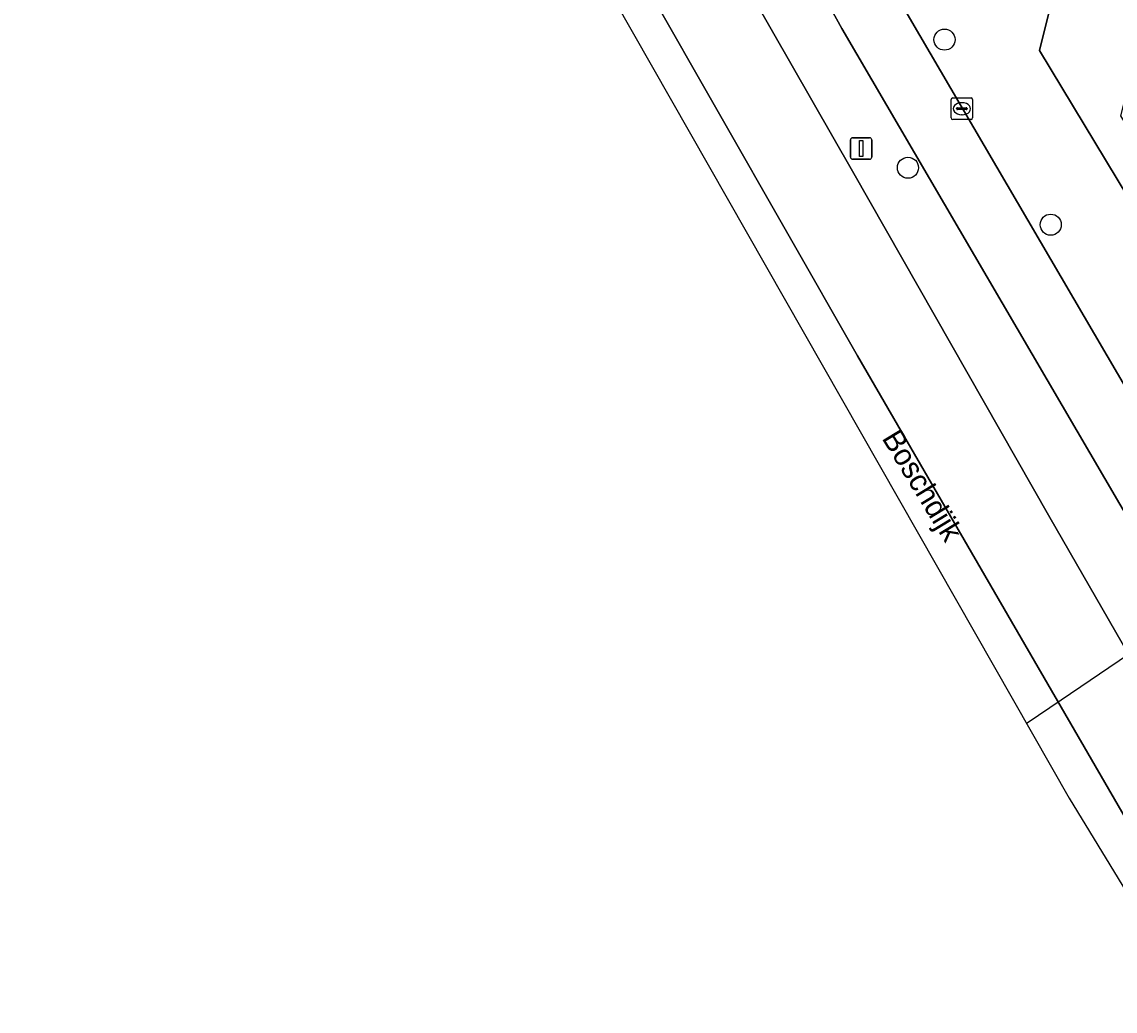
# Model space of a CAD drawing. Extents: x 157767 to 159172, y 387839 to 389425.
# Drawn here: x 158078.5 to 158129.2, y 388348.6 to 388394.5 of the extents above; entities that cross this region are included whole.
import ezdxf

# ---------------------------------------------------------------- set-up
doc = ezdxf.new("R2010")
doc.units = 0
for name, color, linetype in [('IMGEO_Berm_groen', 7, 'Continuous'), ('IMGEO_Boom', 7, 'Continuous'), ('IMGEO_Duiker', 7, 'Continuous'), ('IMGEO_Fietspad_gesloten', 7, 'Continuous'), ('IMGEO_Groenvoorziening', 7, 'Continuous'), ('IMGEO_Kolk', 7, 'Continuous'), ('IMGEO_Lichtmast', 7, 'Continuous'), ('IMGEO_Muur', 7, 'Continuous'), ('IMGEO_Openbare_ruimte_label', 7, 'Continuous'), ('IMGEO_Rijbaan_regionaal_gesloten', 7, 'Continuous')]:
    doc.layers.add(name, color=color, linetype=linetype)

msp = doc.modelspace()

# ---------------------------------------------------------------- linework, layer by layer
at = {"layer": 'IMGEO_Berm_groen'}
msp.add_lwpolyline([(158093.596, 388437.697), (158077.696, 388467.86), (158066.3, 388489.348), (158060.675, 388500), (158059.824, 388501.559), (158060.092, 388498.304), (158060.284, 388498.409), (158061.294, 388496.567), (158060.28, 388496.011), (158060.757, 388490.208), (158067.746, 388475.595), (158073.282, 388464.018), (158077.309, 388457.044), (158080.74, 388450.845), (158117.028, 388387.52), (158126.188, 388371.462), (158129.845, 388365.121), (158132.45, 388366.885), (158131.292, 388368.887), (158130.136, 388370.89), (158116.54, 388394.144), (158109.829, 388406.303), (158099.787, 388425.751)], close=True, dxfattribs=at)
at = {"layer": 'IMGEO_Boom'}
for centre in [(158121.301, 388393.627), (158119.604, 388387.683), (158126.233, 388385.041)]:
    msp.add_circle(centre, 0.489, dxfattribs=at)
at = {"layer": 'IMGEO_Duiker'}
msp.add_lwpolyline([(158125.103, 388361.908), (158125.146, 388361.937), (158126.715, 388363), (158129.845, 388365.121), (158132.45, 388366.885), (158134.936, 388368.569), (158137.301, 388370.172)], dxfattribs=at)
at = {"layer": 'IMGEO_Fietspad_gesloten'}
msp.add_lwpolyline([(158077.696, 388467.86), (158093.596, 388437.697), (158099.787, 388425.751), (158109.829, 388406.303), (158116.54, 388394.144), (158130.136, 388370.89), (158131.292, 388368.887), (158132.45, 388366.885), (158134.936, 388368.569), (158119.086, 388395.663), (158117.484, 388398.656), (158113.772, 388405.372), (158099.445, 388433.055), (158096.584, 388438.321), (158064.182, 388500)], dxfattribs=at)
at = {"layer": 'IMGEO_Groenvoorziening'}
for points in [[(158108.113, 388434.305), (158101.745, 388435.024), (158101.62, 388435.033), (158101.495, 388435.03), (158101.37, 388435.016), (158101.248, 388434.991), (158101.127, 388434.956), (158101.011, 388434.909), (158100.899, 388434.853), (158100.793, 388434.787), (158100.693, 388434.711), (158100.6, 388434.627), (158100.515, 388434.535), (158100.449, 388434.45), (158099.445, 388433.055), (158113.772, 388405.372), (158117.484, 388398.656), (158119.086, 388395.663), (158134.936, 388368.569), (158152.031, 388339.346)], [(158175.446, 388314.592), (158129.494, 388390.09), (158131.254, 388397.124), (158128.726, 388401.202), (158128.931, 388400.006), (158129.021, 388397.788), (158127.944, 388397.706), (158126.885, 388397.853), (158125.71, 388393.121), (158133.951, 388379.467), (158133.376, 388377.573), (158139.588, 388367.158), (158141.543, 388366.666), (158143.57, 388363.424), (158142.99, 388361.495), (158145.126, 388357.922), (158147.067, 388357.45), (158149.128, 388354.196), (158148.513, 388352.268), (158150.628, 388348.658), (158152.625, 388348.163)], [(158152.625, 388348.163), (158150.628, 388348.658), (158148.513, 388352.268), (158149.128, 388354.196), (158147.067, 388357.45), (158145.126, 388357.922), (158142.99, 388361.495), (158143.57, 388363.424), (158141.543, 388366.666), (158139.588, 388367.158), (158133.376, 388377.573), (158133.951, 388379.467), (158125.71, 388393.121), (158126.885, 388397.853)]]:
    msp.add_lwpolyline(points, dxfattribs=at)
at = {"layer": 'IMGEO_Kolk'}
for p, q in [((158121.607, 388389.997), (158121.607, 388390.849)), ((158121.682, 388390.923), (158122.534, 388390.923)), ((158122.095, 388390.703), (158122.12, 388390.703)), ((158122.608, 388390.849), (158122.608, 388389.997)), ((158121.866, 388390.417), (158121.866, 388390.429)), ((158122.304, 388390.38), (158121.906, 388390.38)), ((158121.909, 388390.466), (158122.307, 388390.466)), ((158122.118, 388390.143), (158122.093, 388390.143)), ((158122.35, 388390.429), (158122.35, 388390.417)), ((158122.534, 388389.923), (158121.682, 388389.923))]:
    msp.add_line(p, q, dxfattribs=at)
for points in [[(158121.607, 388389.997), (158121.607, 388390.849)], [(158121.682, 388390.923), (158122.534, 388390.923)], [(158122.608, 388390.849), (158122.608, 388389.997)], [(158122.534, 388389.923), (158121.682, 388389.923)]]:
    msp.add_lwpolyline(points, dxfattribs=at)
for centre, radius, start, end in [((158121.684, 388390.847), 0.0765, 91.552, 178.448), ((158121.684, 388390.847), 0.0765, 91.552, 178.448), ((158122.532, 388390.847), 0.0765, 1.552, 88.448), ((158122.532, 388390.847), 0.0765, 1.552, 88.448), ((158121.906, 388390.426), 0.0403, 85.8775, 175.7526), ((158121.903, 388390.416), 0.0366, 178.938, 274.7102), ((158122.307, 388390.423), 0.043, 264.8664, 352.4533), ((158122.311, 388390.428), 0.0386, 1.7309, 96.639), ((158121.684, 388389.999), 0.0765, 181.552, 268.448), ((158121.684, 388389.999), 0.0765, 181.552, 268.448), ((158122.532, 388389.999), 0.0765, 271.552, 358.448), ((158122.532, 388389.999), 0.0765, 271.552, 358.448)]:
    msp.add_arc(centre, radius, start, end, dxfattribs=at)
for centre, major_axis, ratio, start_param, end_param in [((158122.094, 388390.423), (-0.387, 0.002), 0.722429, 4.712389, 7.853982), ((158122.119, 388390.423), (-0.39, 0.002), 0.717154, 1.570796, 4.712389)]:
    msp.add_ellipse(centre, major_axis=major_axis, ratio=ratio, start_param=start_param, end_param=end_param, dxfattribs=at)
at = {"layer": 'IMGEO_Lichtmast'}
for p, q in [((158116.934, 388388.177), (158116.934, 388388.977)), ((158116.934, 388388.977), (158116.934, 388388.177)), ((158117.034, 388389.077), (158117.824, 388389.077)), ((158117.824, 388389.077), (158117.034, 388389.077)), ((158117.924, 388388.977), (158117.924, 388388.177)), ((158117.924, 388388.177), (158117.924, 388388.977)), ((158117.824, 388388.077), (158117.034, 388388.077)), ((158117.034, 388388.077), (158117.824, 388388.077))]:
    msp.add_line(p, q, dxfattribs=at)
msp.add_lwpolyline([(158117.354, 388388.952), (158117.504, 388388.952), (158117.504, 388388.202), (158117.354, 388388.202), (158117.354, 388388.952)], dxfattribs=at)
for centre, start, end in [((158117.034, 388388.977), 90, 180), ((158117.034, 388388.977), 90, 180), ((158117.824, 388388.977), 0, 90), ((158117.824, 388388.977), 360, 90), ((158117.034, 388388.177), 180, 270), ((158117.034, 388388.177), 180, 270), ((158117.824, 388388.177), 270, 0), ((158117.824, 388388.177), 270, 0)]:
    msp.add_arc(centre, 0.1, start, end, dxfattribs=at)
at = {"layer": 'IMGEO_Muur'}
msp.add_lwpolyline([(158126.885, 388397.853), (158125.71, 388393.121), (158133.951, 388379.467), (158133.376, 388377.573), (158139.588, 388367.158), (158141.543, 388366.666), (158143.57, 388363.424), (158142.99, 388361.495), (158145.126, 388357.922), (158147.067, 388357.45), (158149.128, 388354.196), (158148.513, 388352.268), (158150.628, 388348.658), (158152.625, 388348.163)], dxfattribs=at)
at = {"layer": 'IMGEO_Rijbaan_regionaal_gesloten'}
msp.add_lwpolyline([(158127.081, 388358.439), (158199.528, 388239.724), (158200.59, 388240.362), (158192.107, 388254.146), (158166.877, 388295.262), (158150.236, 388322.758), (158131.842, 388353.83), (158117.262, 388378.952), (158097.857, 388412.932), (158070.009, 388461.63), (158044.126, 388506.669), (158040.061, 388513.776), (158019.492, 388549.641), (158005.756, 388573.613), (158005.68, 388573.566), (158005.013, 388573.158), (158051.596, 388490.837), (158089.79, 388423.845), (158099.803, 388406.283)], close=True, dxfattribs=at)
for points in [[(158070.009, 388461.63), (158097.857, 388412.932), (158117.262, 388378.952), (158131.842, 388353.83), (158150.236, 388322.758)], [(158139.769, 388348), (158129.845, 388365.121), (158126.188, 388371.462), (158117.028, 388387.52), (158080.74, 388450.845), (158077.309, 388457.044)]]:
    msp.add_lwpolyline(points, dxfattribs=at)

# ---------------------------------------------------------------- texts
at = {"layer": 'IMGEO_Openbare_ruimte_label'}
msp.add_text('Boschdijk', height=1, rotation=301.3372, dxfattribs=at).set_placement((158118.37, 388375.137))

doc.saveas('drawing.dxf')
